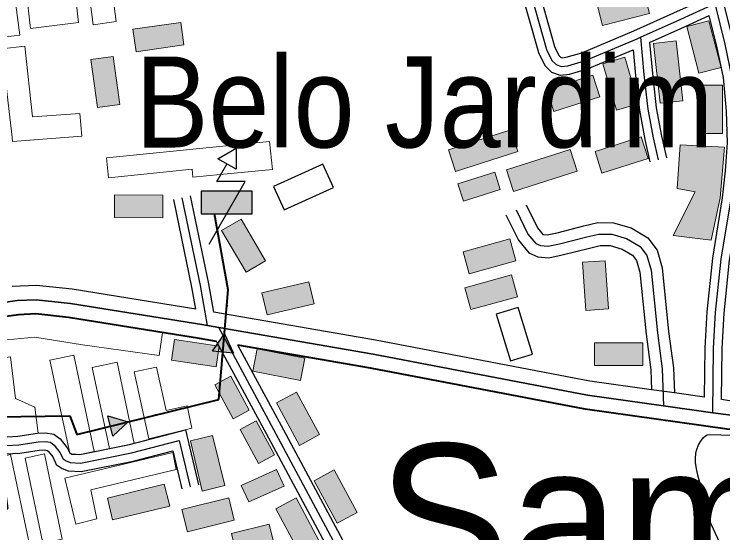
# Model space of a CAD drawing. Extents: x -64005 to -55000, y -89025 to -80000.
# Drawn here: x -63391 to -62767, y -81112 to -80656 of the extents above; entities that cross this region are included whole.
import ezdxf
from ezdxf.enums import TextEntityAlignment as Align

# ---------------------------------------------------------------- set-up
doc = ezdxf.new("R2010")
doc.units = 0
doc.header["$LTSCALE"] = 32
doc.linetypes.add('DOT_DASHED', pattern=[7.7, 5, -1.2, 0.3, -1.2])
doc.linetypes.add('LONG_DASHED', pattern=[7.5, 6, -1.5])
for name, color, linetype, lineweight in [('16', 7, 'Continuous', 25), ('18', 7, 'Continuous', 25), ('21', 7, 'Continuous', 25), ('24', 7, 'Continuous', 25), ('39', 7, 'LONG_DASHED', 25), ('5', 7, 'Continuous', 40), ('7', 7, 'Continuous', 13), ('8', 7, 'Continuous', 25)]:
    doc.layers.add(name, color=color, linetype=linetype, lineweight=lineweight)
doc.layers.add('44', color=7, linetype='Continuous')
doc.layers.add('45', color=7, linetype='Continuous')

msp = doc.modelspace()

# ---------------------------------------------------------------- hatches: boundary and pattern name
at = {"layer": '18'}
for points in [[(-63226.31, -80831.59), (-63181.31, -80831.59), (-63181.31, -80811.59), (-63226.31, -80811.59)], [(-63216.34, -80952.29), (-63205.77, -80937.12), (-63197.91, -80953.86)], [(-63308.34, -81009.11), (-63290.58, -81014.27), (-63303.92, -81027.08)]]:
    msp.add_hatch(color=256, dxfattribs=at).paths.add_polyline_path(points)
at = {"layer": '7'}
for points in [[(-62836.83, -80636.06), (-62878.06, -80646.37), (-62873.21, -80665.78), (-62831.98, -80655.47)], [(-62768.95, -80702.84), (-62779.61, -80661.7), (-62798.97, -80666.72), (-62788.31, -80707.86)], [(-63244.23, -80663.18), (-63286.3, -80669.18), (-63283.47, -80688.98), (-63241.4, -80682.98)], [(-62802.63, -80732.06), (-62808.41, -80679.33), (-62828.28, -80681.6), (-62822.5, -80734.33)], [(-63323.34, -80695.89), (-63317.54, -80738), (-63297.72, -80735.27), (-63303.52, -80693.16)], [(-62841.64, -80734.65), (-62853.61, -80693.87), (-62872.8, -80699.51), (-62860.83, -80740.29)], [(-62881.68, -80709.66), (-62922.19, -80722.52), (-62916.14, -80741.58), (-62875.63, -80728.72)], [(-62767.62, -80760.96), (-62767.62, -80718.46), (-62787.62, -80718.46), (-62787.62, -80760.96)], [(-62953.81, -80757.7), (-63008.67, -80775.09), (-63002.63, -80794.16), (-62947.77, -80776.77)], [(-62839.18, -80763.86), (-62879.69, -80776.71), (-62873.64, -80795.78), (-62833.13, -80782.93)], [(-62901.65, -80774.95), (-62957.53, -80792.66), (-62951.49, -80811.73), (-62895.61, -80794.02)], [(-62777.6, -80854.62), (-62810.96, -80850.45), (-62791.63, -80812.15), (-62807.55, -80809.12), (-62804.89, -80770.85), (-62765.86, -80772.74), (-62769.65, -80817.46)], [(-62995.59, -80820.35), (-62963.18, -80810.07), (-62968.01, -80794.81), (-63000.42, -80805.09)], [(-63302.58, -80834.63), (-63260.08, -80835.09), (-63259.86, -80815.09), (-63302.36, -80814.63)], [(-63208.37, -80846.26), (-63186.75, -80882.85), (-63169.53, -80872.68), (-63191.15, -80836.09)], [(-62954.84, -80853.54), (-62995.81, -80864.86), (-62990.48, -80884.14), (-62949.51, -80872.82)], [(-62890.7, -80874.02), (-62887.8, -80916.42), (-62867.84, -80915.06), (-62870.74, -80872.66)], [(-62953.35, -80885.13), (-62994.32, -80896.45), (-62988.99, -80915.73), (-62948.02, -80904.41)], [(-63131.44, -80891.19), (-63172.84, -80900.83), (-63168.3, -80920.31), (-63126.9, -80910.67)], [(-63210.48, -80947.85), (-63249.77, -80942), (-63252.33, -80960.27), (-63213.04, -80966.11)], [(-62837.77, -80944.78), (-62880.27, -80944.78), (-62880.27, -80964.78), (-62837.77, -80964.78)], [(-63135.13, -80958.38), (-63176.85, -80950.27), (-63180.67, -80969.9), (-63138.95, -80978.01)], [(-63184.08, -81004.03), (-63200.22, -80974.11), (-63214.3, -80981.71), (-63198.16, -81011.63)], [(-63159.83, -80997.68), (-63139.65, -81035.08), (-63122.05, -81025.58), (-63142.23, -80988.18)], [(-63161.71, -81043.45), (-63177.85, -81013.53), (-63191.93, -81021.13), (-63175.79, -81051.05)], [(-63235.64, -81031.18), (-63225.25, -81075.18), (-63205.26, -81070.43), (-63216.14, -81026.39)], [(-63159.93, -81056.2), (-63190.91, -81070.2), (-63184.31, -81084.78), (-63153.33, -81070.78)], [(-63126.79, -81066.11), (-63106.72, -81103.57), (-63089.09, -81094.13), (-63109.16, -81056.67)], [(-63258.74, -81069.11), (-63308.65, -81081.47), (-63304.33, -81100.38), (-63253.69, -81088.46)], [(-63201.98, -81081.26), (-63243.22, -81091.53), (-63238.38, -81110.94), (-63197.14, -81100.67)], [(-63160.4, -81090.73), (-63140.35, -81128.2), (-63122.72, -81118.77), (-63142.77, -81081.3)], [(-63166.53, -81104.19), (-63199.52, -81112.42), (-63195.65, -81127.95), (-63162.66, -81119.72)]]:
    msp.add_hatch(color=256, dxfattribs=at).paths.add_polyline_path(points)

# ---------------------------------------------------------------- linework, layer by layer
at = {"layer": '16'}
for points in [[(-63162.48, -80807.34), (-63153.23, -80827.86), (-63109.92, -80808.34), (-63119.17, -80787.82)], [(-62954.15, -80960.68), (-62934.79, -80954.71), (-62947.39, -80913.86), (-62966.75, -80919.83)]]:
    msp.add_lwpolyline(points, close=True, dxfattribs=at)
at = {"layer": '18'}
msp.add_line((-63204.41, -80887.43), (-63214.48, -80831.59), dxfattribs=at)
for points in [[(-63211.55, -80783.1), (-63195.53, -80773.84), (-63195.53, -80792.34)], [(-63226.31, -80831.59), (-63181.31, -80831.59), (-63181.31, -80811.59), (-63226.31, -80811.59)], [(-63216.34, -80952.29), (-63205.77, -80937.12), (-63197.91, -80953.86)], [(-63308.34, -81009.11), (-63290.58, -81014.27), (-63303.92, -81027.08)]]:
    msp.add_lwpolyline(points, close=True, dxfattribs=at)
for points in [[(-63219.11, -80858.09), (-63187.42, -80803.09), (-63212.42, -80803.09), (-63203.54, -80787.72)], [(-63242.02, -81002.32), (-63210.66, -80994.61), (-63207.13, -80953.08)], [(-63367.85, -81009.37), (-63341.86, -81008.96), (-63335.71, -81025.37), (-63306.13, -81018.09)]]:
    msp.add_lwpolyline(points, dxfattribs=at)
at = {"layer": '18', "linetype": 'DOT_DASHED', "lineweight": 40}
msp.add_lwpolyline([(-63319.9, -81696.94), (-63356.25, -81647.41), (-63311.14, -81578.71), (-63453.62, -81395.17), (-63417.75, -81363.38), (-63484.38, -81297.76), (-63531.53, -81193.17), (-63540.75, -81113.2), (-63482.33, -81102.94), (-63396.22, -81090.64), (-63407.47, -81009.99), (-63341.86, -81008.96), (-63335.71, -81025.37), (-63210.66, -80994.61), (-63202.46, -80898.22), (-63214.48, -80831.59)], dxfattribs=at)
at = {"layer": '18'}
for centre in [(-63203.65, -80912.21), (-63266.3, -81008.3)]:
    msp.add_circle(centre, 0.5, dxfattribs=at)
at = {"layer": '21'}
for p, q in [((-63239.98, -81021.51), (-63228.58, -81069.78)), ((-63251.05, -81039.91), (-63243.18, -81073.23))]:
    msp.add_line(p, q, dxfattribs=at)
for points in [[(-62768.49, -80994.83), (-62767.93, -80949.75), (-62766.24, -80918.73), (-62761.36, -80872.32), (-62752.67, -80819.37), (-62749.98, -80795.15), (-62748.23, -80769.23), (-62749.01, -80740.29), (-62751.92, -80709.47), (-62758.1, -80680.7), (-62770.07, -80631.96), (-62786.01, -80568.74), (-62802.17, -80511.38), (-62811.37, -80482.44), (-62822.84, -80462.58), (-62832.7, -80452.28), (-62844.97, -80442.43), (-62860.33, -80432.67), (-62876.87, -80428.38), (-62915.53, -80423.18), (-62952.28, -80419.65)], [(-62946.43, -80567.98), (-62930.16, -80631.98), (-62915.39, -80684.38), (-62911.5, -80692.31), (-62910.02, -80693.78), (-62908.67, -80694.23), (-62905.11, -80693.88), (-62891.41, -80689.84), (-62845.67, -80670.7), (-62810.55, -80654.83), (-62782.99, -80642.26)], [(-62961.38, -80570.05), (-62944.64, -80635.86), (-62929.45, -80689.76), (-62923.86, -80701.15), (-62918.14, -80706.88), (-62910.41, -80709.47), (-62902.23, -80708.68), (-62886.37, -80704), (-62846.23, -80687.2)], [(-62831.74, -80680.87), (-62804.35, -80668.49), (-62779.35, -80657.09)], [(-62783.46, -80992.72), (-62782.93, -80949.25), (-62781.2, -80917.53), (-62776.24, -80870.32), (-62767.53, -80817.33), (-62764.92, -80793.81), (-62763.25, -80768.93), (-62763.99, -80741.19), (-62766.78, -80711.75), (-62772.72, -80684.06), (-62779.35, -80657.09)], [(-62831.74, -80680.87), (-62829.24, -80708.24), (-62825.86, -80738.24), (-62821.39, -80763.19), (-62816.89, -80782.32)], [(-62846.23, -80687.2), (-62844.16, -80709.76), (-62840.72, -80740.4), (-62836.09, -80766.23), (-62831.49, -80785.76)], [(-63230.87, -80915.2), (-63234.3, -80895.94), (-63250.33, -80818.8)], [(-63215.16, -80917.83), (-63219.58, -80893.1), (-63235.65, -80815.74)], [(-63455.97, -80930.37), (-63453.75, -80952.78), (-63452.65, -80966.86), (-63452.92, -81004.11), (-63452.45, -81006.9), (-63450.95, -81009.39), (-63448.26, -81010.95), (-63430.08, -81016.68), (-63408.87, -81024.62), (-63396.69, -81027.49), (-63387.41, -81027.02), (-63370.21, -81024.33), (-63363.1, -81024), (-63355.68, -81025.23), (-63350.23, -81029.34), (-63344, -81037.2), (-63341.8, -81041.81), (-63341.49, -81042.03), (-63339.94, -81042.63), (-63332.95, -81043.03), (-63289.31, -81034.41), (-63239.98, -81021.51)], [(-63081.97, -81192.52), (-63093.5, -81165.35), (-63166.74, -81028.7), (-63212.65, -80943.65)], [(-62940.2, -81493.99), (-63002.56, -81341.26), (-63079.96, -81158.87), (-63153.52, -81021.6), (-63193.84, -80946.92)], [(-63462.21, -81019.79), (-63461.83, -81020.43), (-63454.34, -81024.77), (-63434.96, -81030.86), (-63413.23, -81039), (-63398.05, -81042.57), (-63385.87, -81041.96), (-63368.71, -81039.27), (-63364, -81039.06), (-63361.76, -81039.43), (-63360.79, -81040.16), (-63356.82, -81045.18), (-63353.64, -81051.85), (-63348.59, -81055.37), (-63343.16, -81057.47), (-63331.91, -81058.11), (-63285.95, -81049.03), (-63251.05, -81039.91)]]:
    msp.add_lwpolyline(points, dxfattribs=at)
at = {"layer": '24'}
msp.add_lwpolyline([(-62770.1, -81120.71), (-62779.27, -81100.38), (-62781.77, -81093.66), (-62782.68, -81090.36), (-62784.54, -81078.46), (-62789.24, -81061.37), (-62790.57, -81055.66), (-62791.36, -81049.98), (-62791.48, -81047.14), (-62790.98, -81041.5), (-62790.3, -81038.7), (-62788.67, -81034.51), (-62786.2, -81030.36), (-62784.61, -81028.3), (-62782.72, -81026.64), (-62781.07, -81025.88), (-62778.45, -81025.44), (-62573.09, -81031.83)], dxfattribs=at)
at = {"layer": '39', "lineweight": 35}
for p, q in [((-63210.81, -80931.28), (-63220.69, -80929.56)), ((-62776.13, -81006.38), (-62819.55, -81000.27))]:
    msp.add_line(p, q, dxfattribs=at)
at = {"layer": '39', "linetype": 'DOT_DASHED'}
msp.add_line((-63245.52, -81030.71), (-63235.88, -81071.5), dxfattribs=at)
for points in [[(-62955.78, -80561.65), (-62937.4, -80633.92), (-62922.42, -80687.07), (-62917.68, -80696.73), (-62914.08, -80700.33), (-62909.54, -80701.85), (-62903.67, -80701.28), (-62888.89, -80696.92), (-62842.68, -80677.58), (-62839.7, -80676.23)], [(-62839.7, -80676.23), (-62807.45, -80661.66), (-62774.22, -80646.51)], [(-62776.13, -81006.38), (-62775.43, -80949.5), (-62773.72, -80918.13), (-62768.8, -80871.32), (-62760.1, -80818.35), (-62757.45, -80794.48), (-62755.74, -80769.08), (-62756.5, -80740.74), (-62759.35, -80710.61), (-62765.41, -80682.38), (-62774.22, -80646.51)], [(-62839.7, -80676.23), (-62836.7, -80709), (-62833.29, -80739.32), (-62828.74, -80764.71), (-62824.19, -80784.04)], [(-63220.69, -80929.56), (-63226.94, -80894.52), (-63242.99, -80817.27)], [(-63072.02, -81196.76), (-63086.73, -81162.11), (-63160.13, -81025.15), (-63210.81, -80931.28)], [(-63459.61, -81009.54), (-63456.39, -81014.91), (-63451.3, -81017.86), (-63432.52, -81023.77), (-63411.05, -81031.81), (-63397.37, -81035.03), (-63386.64, -81034.49), (-63369.46, -81031.8), (-63363.55, -81031.53), (-63358.72, -81032.33), (-63355.51, -81034.75), (-63350.41, -81041.19), (-63347.72, -81046.83), (-63345.04, -81048.7), (-63341.55, -81050.05), (-63332.43, -81050.57), (-63287.63, -81041.72), (-63245.52, -81030.71)]]:
    msp.add_lwpolyline(points, dxfattribs=at)
at = {"layer": '39'}
msp.add_lwpolyline([(-62949.22, -80827.98), (-62938.73, -80849.22), (-62931.92, -80857.61), (-62927.72, -80859.44), (-62921.16, -80859.97), (-62910.94, -80857.87), (-62887.08, -80851.83), (-62876.33, -80849.21), (-62865.05, -80849.47), (-62851.94, -80853.14), (-62840.15, -80860.22), (-62834.12, -80868.08), (-62830.44, -80880.93), (-62824.94, -80935.99), (-62820.74, -80967.72), (-62819.55, -81000.27)], dxfattribs=at)
at = {"layer": '39', "lineweight": 35}
for points in [[(-63220.69, -80929.56), (-63225.62, -80928.7), (-63341.28, -80910.17), (-63371.41, -80906.95), (-63388.04, -80907.74), (-63400.01, -80909.37)], [(-62819.55, -81000.27), (-62886.27, -80990.88), (-63075.04, -80954.88), (-63210.81, -80931.28)], [(-62500.76, -81016.51), (-62605.28, -81012.65), (-62762.41, -81008.31), (-62776.13, -81006.38)]]:
    msp.add_lwpolyline(points, dxfattribs=at)
at = {"layer": '5', "lineweight": 25}
for points in [[(-63230.87, -80915.2), (-63339.62, -80897.77), (-63371.04, -80894.42), (-63392.58, -80895.44)], [(-62830.07, -80986.16), (-62884.23, -80978.54), (-63072.8, -80942.58), (-63215.16, -80917.83)], [(-62783.46, -80992.72), (-62809.96, -80988.99), (-62830.07, -80986.16)], [(-62484.71, -81004.59), (-62604.87, -81000.16), (-62761.36, -80995.83), (-62768.49, -80994.83)]]:
    msp.add_lwpolyline(points, dxfattribs=at)
at = {"layer": '5'}
for points in [[(-63212.65, -80943.65), (-63227.68, -80941.03), (-63342.94, -80922.56), (-63371.78, -80919.48), (-63386.9, -80920.2), (-63428.48, -80925.87), (-63455.97, -80930.37)], [(-62504.22, -81028.9), (-62605.69, -81025.14), (-62763.46, -81020.79), (-62888.31, -81003.22), (-63077.28, -80967.19), (-63193.84, -80946.92)]]:
    msp.add_lwpolyline(points, dxfattribs=at)
at = {"layer": '7'}
for points in [[(-63385.74, -80674.52), (-63397.96, -80580.73), (-63332.82, -80573.7), (-63321.36, -80665.25), (-63301.08, -80662.27), (-63314.67, -80557.15), (-63336.37, -80559.07), (-63386.69, -80564.56), (-63415.19, -80567.33), (-63406.16, -80626.28), (-63400.64, -80676.24)], [(-63380.06, -80634.86), (-63337.91, -80629.76), (-63334.2, -80663.3), (-63376.35, -80668.41)], [(-62836.83, -80636.06), (-62878.06, -80646.37), (-62873.21, -80665.78), (-62831.98, -80655.47)], [(-62768.95, -80702.84), (-62779.61, -80661.7), (-62798.97, -80666.72), (-62788.31, -80707.86)], [(-63244.23, -80663.18), (-63286.3, -80669.18), (-63283.47, -80688.98), (-63241.4, -80682.98)], [(-62802.63, -80732.06), (-62808.41, -80679.33), (-62828.28, -80681.6), (-62822.5, -80734.33)], [(-63401.53, -80686.41), (-63392.54, -80764.14), (-63392.06, -80767.89), (-63331.12, -80763.2), (-63332.93, -80743.29), (-63374.68, -80746.25), (-63381.33, -80684.08)], [(-63323.34, -80695.89), (-63317.54, -80738), (-63297.72, -80735.27), (-63303.52, -80693.16)], [(-62841.64, -80734.65), (-62853.61, -80693.87), (-62872.8, -80699.51), (-62860.83, -80740.29)], [(-62881.68, -80709.66), (-62922.19, -80722.52), (-62916.14, -80741.58), (-62875.63, -80728.72)], [(-62767.62, -80760.96), (-62767.62, -80718.46), (-62787.62, -80718.46), (-62787.62, -80760.96)], [(-62953.81, -80757.7), (-63008.67, -80775.09), (-63002.63, -80794.16), (-62947.77, -80776.77)], [(-63309.52, -80782.1), (-63166, -80767.74), (-63163.55, -80792.44), (-63209.54, -80797.01), (-63233.43, -80799.38), (-63234.13, -80792.35), (-63307.77, -80799.77)], [(-62839.18, -80763.86), (-62879.69, -80776.71), (-62873.64, -80795.78), (-62833.13, -80782.93)], [(-62901.65, -80774.95), (-62957.53, -80792.66), (-62951.49, -80811.73), (-62895.61, -80794.02)], [(-62777.6, -80854.62), (-62810.96, -80850.45), (-62791.63, -80812.15), (-62807.55, -80809.12), (-62804.89, -80770.85), (-62765.86, -80772.74), (-62769.65, -80817.46)], [(-62995.59, -80820.35), (-62963.18, -80810.07), (-62968.01, -80794.81), (-63000.42, -80805.09)], [(-63302.58, -80834.63), (-63260.08, -80835.09), (-63259.86, -80815.09), (-63302.36, -80814.63)], [(-63208.37, -80846.26), (-63186.75, -80882.85), (-63169.53, -80872.68), (-63191.15, -80836.09)], [(-62954.84, -80853.54), (-62995.81, -80864.86), (-62990.48, -80884.14), (-62949.51, -80872.82)], [(-62890.7, -80874.02), (-62887.8, -80916.42), (-62867.84, -80915.06), (-62870.74, -80872.66)], [(-62953.35, -80885.13), (-62994.32, -80896.45), (-62988.99, -80915.73), (-62948.02, -80904.41)], [(-63131.44, -80891.19), (-63172.84, -80900.83), (-63168.3, -80920.31), (-63126.9, -80910.67)], [(-63260.14, -80936.24), (-63342.94, -80922.56), (-63371.78, -80919.48), (-63386.9, -80920.2), (-63428.48, -80925.87), (-63455.71, -80930.33), (-63454.02, -80950.09), (-63409.85, -80943.43), (-63372.54, -80939.95), (-63330.58, -80946.67), (-63263.31, -80955.99)], [(-63210.48, -80947.85), (-63249.77, -80942), (-63252.33, -80960.27), (-63213.04, -80966.11)], [(-62837.77, -80944.78), (-62880.27, -80944.78), (-62880.27, -80964.78), (-62837.77, -80964.78)], [(-63359.25, -80960.1), (-63341.67, -81041.89), (-63339.94, -81042.62), (-63332.95, -81043.03), (-63320.21, -81040.51), (-63338.14, -80955.72)], [(-63135.13, -80958.38), (-63176.85, -80950.27), (-63180.67, -80969.9), (-63138.95, -80978.01)], [(-63393.94, -80957.08), (-63389.5, -80993.72), (-63372.54, -81001.4), (-63369.71, -81024.31), (-63387.41, -81027.02), (-63396.69, -81027.49), (-63408.87, -81024.62), (-63430.08, -81016.67), (-63448.26, -81010.95), (-63450.95, -81009.39), (-63452.45, -81006.9), (-63452.92, -81004.11), (-63452.65, -80966.86), (-63452.73, -80965.87)], [(-63300.22, -80961.98), (-63285.24, -81033.35), (-63306.88, -81037.88), (-63322.15, -80966.66)], [(-63285.27, -80970.35), (-63272.31, -81029.24), (-63234.42, -81019.96), (-63238.55, -81000.34), (-63257.13, -81004.25), (-63265.55, -80966.2)], [(-63184.08, -81004.03), (-63200.22, -80974.11), (-63214.3, -80981.71), (-63198.16, -81011.63)], [(-63159.83, -80997.68), (-63139.65, -81035.08), (-63122.05, -81025.58), (-63142.23, -80988.18)], [(-63161.71, -81043.45), (-63177.85, -81013.53), (-63191.93, -81021.13), (-63175.79, -81051.05)], [(-63235.64, -81031.18), (-63225.25, -81075.18), (-63205.26, -81070.43), (-63216.14, -81026.39)], [(-63393.89, -81043.03), (-63377.1, -81122.14), (-63395.94, -81126.14), (-63412.73, -81047.03)], [(-63364.13, -81042.59), (-63348.41, -81117.55), (-63365.4, -81121.16), (-63381.12, -81046.2)], [(-63251.28, -81041.27), (-63346.23, -81064), (-63336.44, -81104.4), (-63318.01, -81099.67), (-63323.31, -81074.2), (-63248.32, -81056.16)], [(-63159.93, -81056.2), (-63190.91, -81070.2), (-63184.31, -81084.78), (-63153.33, -81070.78)], [(-63126.79, -81066.11), (-63106.72, -81103.57), (-63089.09, -81094.13), (-63109.16, -81056.67)], [(-63258.74, -81069.11), (-63308.65, -81081.47), (-63304.33, -81100.38), (-63253.69, -81088.46)], [(-63201.98, -81081.26), (-63243.22, -81091.53), (-63238.38, -81110.94), (-63197.14, -81100.67)], [(-63160.4, -81090.73), (-63140.35, -81128.2), (-63122.72, -81118.77), (-63142.77, -81081.3)], [(-63166.53, -81104.19), (-63199.52, -81112.42), (-63195.65, -81127.95), (-63162.66, -81119.72)]]:
    msp.add_lwpolyline(points, close=True, dxfattribs=at)
at = {"layer": '8'}
for points in [[(-62940.25, -80823.55), (-62930.26, -80843.79), (-62925.56, -80849.59)], [(-62938.14, -80865.81), (-62930.19, -80869.27), (-62920.54, -80870.05), (-62908.71, -80867.62), (-62884.67, -80861.54), (-62875.24, -80859.24), (-62866.54, -80859.44), (-62855.93, -80862.41), (-62846.93, -80867.81), (-62843.22, -80872.65)], [(-62825.02, -80863.51), (-62820.58, -80879.04), (-62815.01, -80934.84), (-62810.76, -80966.88), (-62809.96, -80988.99)]]:
    msp.add_lwpolyline(points, dxfattribs=at)
at = {"layer": '8', "linetype": 'LONG_DASHED'}
for points in [[(-62958.19, -80832.41), (-62947.2, -80854.65), (-62938.14, -80865.81)], [(-62925.56, -80849.59), (-62921.78, -80849.89), (-62913.17, -80848.12), (-62889.49, -80842.12), (-62877.42, -80839.18), (-62863.56, -80839.5), (-62847.95, -80843.87), (-62833.37, -80852.63), (-62825.02, -80863.51)], [(-62843.22, -80872.65), (-62840.3, -80882.82), (-62834.87, -80937.14), (-62830.72, -80968.56), (-62830.07, -80986.16)]]:
    msp.add_lwpolyline(points, dxfattribs=at)

# ---------------------------------------------------------------- texts
at = {"layer": '44'}
msp.add_text('Samora Correia', height=130, rotation=0.007, dxfattribs=at).set_placement((-62457.41, -81163.69), align=Align.CENTER)
at = {"layer": '45', "width": 0.9}
msp.add_text('Belo Jardim', height=80, rotation=0.007, dxfattribs=at).set_placement((-63029.85, -80773.14), align=Align.CENTER)

doc.saveas('drawing.dxf')
